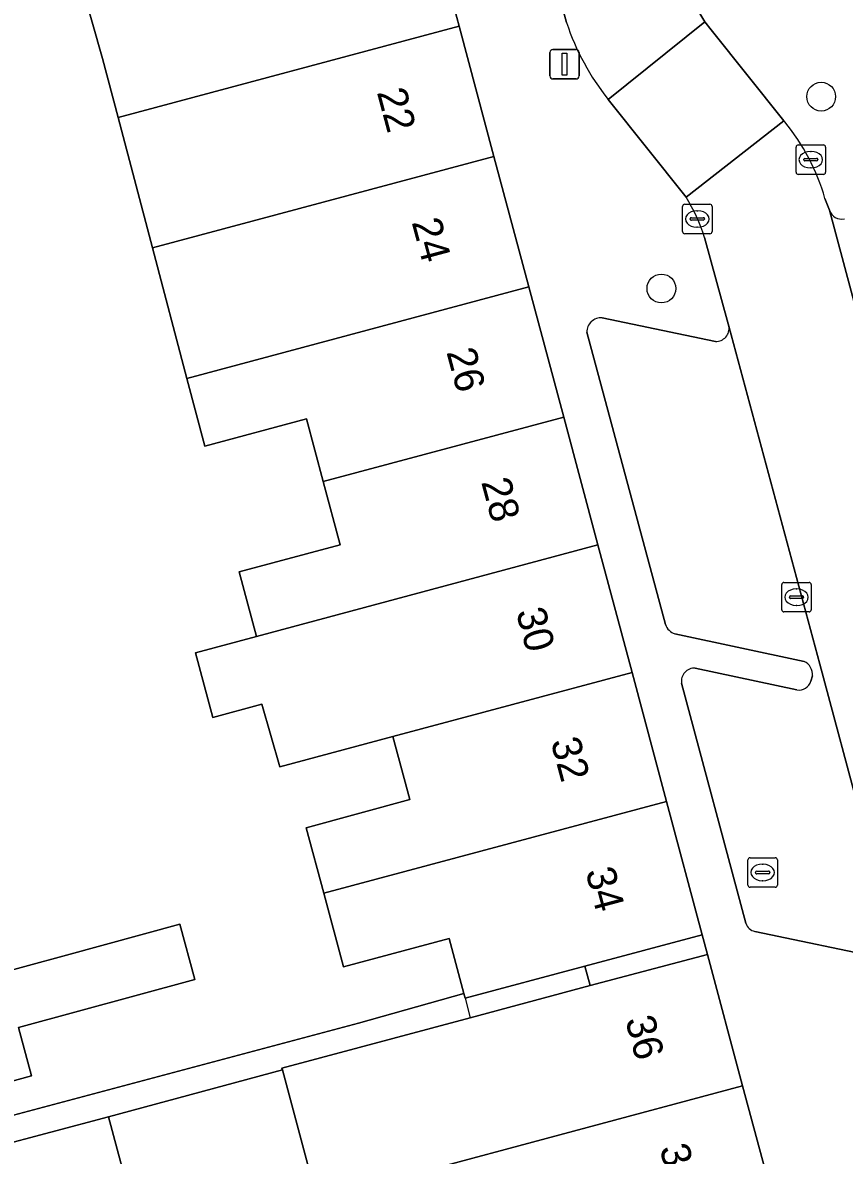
# Model space of a CAD drawing. Extents: x 162542 to 163147, y 380779 to 381521.
# Drawn here: x 162802.78 to 162830.7, y 380955.25 to 380993.71 of the extents above; entities that cross this region are included whole.
import ezdxf

# ---------------------------------------------------------------- set-up
doc = ezdxf.new("R2010")
doc.units = 0
for name, color, linetype in [('IMGEO_Boom', 7, 'Continuous'), ('IMGEO_Brandkraan', 7, 'Continuous'), ('IMGEO_Erf', 7, 'Continuous'), ('IMGEO_Kolk', 7, 'Continuous'), ('IMGEO_Lichtmast', 7, 'Continuous'), ('IMGEO_Pand', 7, 'Continuous'), ('IMGEO_Pand_nummerreeks', 7, 'Continuous'), ('IMGEO_Pand_overbouw', 7, 'Continuous'), ('IMGEO_Parkeervlak_open', 7, 'Continuous'), ('IMGEO_Rijbaan_lokaal_open', 7, 'Continuous'), ('IMGEO_Voetpad_open', 7, 'Continuous')]:
    doc.layers.add(name, color=color, linetype=linetype)

msp = doc.modelspace()

# ---------------------------------------------------------------- linework, layer by layer
at = {"layer": 'IMGEO_Boom'}
for centre in [(162829.911, 380991.201), (162824.482, 380984.686)]:
    msp.add_circle(centre, 0.489, dxfattribs=at)
at = {"layer": 'IMGEO_Brandkraan'}
for p, q in [((162827.422, 380964.427), (162827.422, 380965.279)), ((162827.497, 380965.353), (162828.349, 380965.353)), ((162827.91, 380965.133), (162827.935, 380965.133)), ((162828.423, 380965.279), (162828.423, 380964.427)), ((162827.681, 380964.847), (162827.681, 380964.859)), ((162828.119, 380964.81), (162827.721, 380964.81)), ((162827.724, 380964.896), (162828.122, 380964.896)), ((162828.165, 380964.859), (162828.165, 380964.847)), ((162828.349, 380964.353), (162827.497, 380964.353)), ((162827.933, 380964.573), (162827.908, 380964.573))]:
    msp.add_line(p, q, dxfattribs=at)
for points in [[(162827.422, 380964.427), (162827.422, 380965.279)], [(162827.497, 380965.353), (162828.349, 380965.353)], [(162828.423, 380965.279), (162828.423, 380964.427)], [(162828.349, 380964.353), (162827.497, 380964.353)]]:
    msp.add_lwpolyline(points, dxfattribs=at)
for centre, radius, start, end in [((162827.499, 380965.277), 0.0765, 91.552, 178.448), ((162827.499, 380965.277), 0.0765, 91.552, 178.448), ((162828.347, 380965.277), 0.0765, 1.552, 88.448), ((162828.347, 380965.277), 0.0765, 1.552, 88.448), ((162827.721, 380964.856), 0.0403, 85.8775, 175.7526), ((162827.718, 380964.846), 0.0366, 178.938, 274.7102), ((162828.122, 380964.853), 0.043, 264.8664, 352.4533), ((162828.126, 380964.858), 0.0386, 1.7309, 96.639), ((162827.499, 380964.429), 0.0765, 181.552, 268.448), ((162827.499, 380964.429), 0.0765, 181.552, 268.448), ((162828.347, 380964.429), 0.0765, 271.552, 358.448), ((162828.347, 380964.429), 0.0765, 271.552, 358.448)]:
    msp.add_arc(centre, radius, start, end, dxfattribs=at)
for centre, major_axis, ratio, start_param, end_param in [((162827.909, 380964.853), (-0.387, 0.002), 0.722429, 4.712389, 7.853982), ((162827.934, 380964.853), (-0.39, 0.002), 0.717154, 1.570796, 4.712389)]:
    msp.add_ellipse(centre, major_axis=major_axis, ratio=ratio, start_param=start_param, end_param=end_param, dxfattribs=at)
at = {"layer": 'IMGEO_Erf'}
for points in [[(162800.588, 380956.117), (162814.194, 380959.734), (162817.769, 380960.739), (162817.269, 380962.61), (162813.681, 380961.65), (162813.012, 380964.151), (162812.418, 380966.369), (162815.931, 380967.336), (162815.359, 380969.474), (162811.518, 380968.446), (162810.911, 380970.566), (162809.249, 380970.119), (162808.65, 380972.315), (162810.729, 380972.871), (162810.143, 380975.061), (162813.571, 380975.978), (162812.996, 380978.126), (162812.426, 380980.258), (162808.971, 380979.334), (162808.365, 380981.631), (162807.194, 380986.062), (162806.024, 380990.492), (162805.494, 380992.501), (162804.819, 380994.9)], [(162801.428, 380961.277), (162804.268, 380962.047), (162808.128, 380963.094), (162808.637, 380961.215), (162802.639, 380959.589), (162803.085, 380957.942), (162800.308, 380957.189)], [(162812.788, 380953.731), (162811.607, 380958.146), (162805.701, 380956.553), (162806.876, 380952.157)]]:
    msp.add_lwpolyline(points, dxfattribs=at)
at = {"layer": 'IMGEO_Kolk'}
for p, q in [((162829.056, 380988.635), (162829.056, 380989.487)), ((162829.131, 380989.561), (162829.983, 380989.561)), ((162829.544, 380989.341), (162829.569, 380989.341)), ((162830.057, 380989.487), (162830.057, 380988.635)), ((162829.315, 380989.055), (162829.315, 380989.067)), ((162829.753, 380989.018), (162829.355, 380989.018)), ((162829.358, 380989.104), (162829.756, 380989.104)), ((162829.799, 380989.067), (162829.799, 380989.055)), ((162829.983, 380988.561), (162829.131, 380988.561)), ((162829.567, 380988.781), (162829.542, 380988.781)), ((162825.202, 380986.621), (162825.202, 380987.473)), ((162825.277, 380987.547), (162826.129, 380987.547)), ((162826.203, 380987.473), (162826.203, 380986.621)), ((162825.461, 380987.041), (162825.461, 380987.053)), ((162825.504, 380987.09), (162825.902, 380987.09)), ((162825.69, 380987.327), (162825.715, 380987.327)), ((162825.945, 380987.053), (162825.945, 380987.041)), ((162825.899, 380987.004), (162825.501, 380987.004)), ((162825.713, 380986.767), (162825.688, 380986.767)), ((162826.129, 380986.547), (162825.277, 380986.547)), ((162828.571, 380973.776), (162828.571, 380974.628)), ((162828.646, 380974.702), (162829.498, 380974.702)), ((162829.059, 380974.482), (162829.084, 380974.482)), ((162829.572, 380974.628), (162829.572, 380973.776)), ((162828.83, 380974.196), (162828.83, 380974.208)), ((162829.268, 380974.159), (162828.87, 380974.159)), ((162828.873, 380974.245), (162829.271, 380974.245)), ((162829.314, 380974.208), (162829.314, 380974.196)), ((162829.498, 380973.702), (162828.646, 380973.702)), ((162829.082, 380973.922), (162829.057, 380973.922))]:
    msp.add_line(p, q, dxfattribs=at)
for points in [[(162829.056, 380988.635), (162829.056, 380989.487)], [(162829.131, 380989.561), (162829.983, 380989.561)], [(162830.057, 380989.487), (162830.057, 380988.635)], [(162829.983, 380988.561), (162829.131, 380988.561)], [(162825.202, 380986.621), (162825.202, 380987.473)], [(162825.277, 380987.547), (162826.129, 380987.547)], [(162826.203, 380987.473), (162826.203, 380986.621)], [(162826.129, 380986.547), (162825.277, 380986.547)], [(162828.571, 380973.776), (162828.571, 380974.628)], [(162828.646, 380974.702), (162829.498, 380974.702)], [(162829.572, 380974.628), (162829.572, 380973.776)], [(162829.498, 380973.702), (162828.646, 380973.702)]]:
    msp.add_lwpolyline(points, dxfattribs=at)
for centre, radius, start, end in [((162829.133, 380989.485), 0.0765, 91.552, 178.448), ((162829.133, 380989.485), 0.0765, 91.552, 178.448), ((162829.981, 380989.485), 0.0765, 1.552, 88.448), ((162829.981, 380989.485), 0.0765, 1.552, 88.448), ((162829.355, 380989.064), 0.0403, 85.8775, 175.7526), ((162829.352, 380989.054), 0.0366, 178.938, 274.7102), ((162829.756, 380989.061), 0.043, 264.8664, 352.4533), ((162829.76, 380989.066), 0.0386, 1.7309, 96.639), ((162829.133, 380988.637), 0.0765, 181.552, 268.448), ((162829.133, 380988.637), 0.0765, 181.552, 268.448), ((162829.981, 380988.637), 0.0765, 271.552, 358.448), ((162829.981, 380988.637), 0.0765, 271.552, 358.448), ((162825.279, 380987.471), 0.0765, 91.552, 178.448), ((162825.279, 380987.471), 0.0765, 91.552, 178.448), ((162826.127, 380987.471), 0.0765, 1.552, 88.448), ((162826.127, 380987.471), 0.0765, 1.552, 88.448), ((162825.501, 380987.05), 0.0403, 85.8775, 175.7526), ((162825.498, 380987.04), 0.0366, 178.938, 274.7102), ((162825.902, 380987.047), 0.043, 264.8664, 352.4533), ((162825.906, 380987.052), 0.0386, 1.7309, 96.639), ((162825.279, 380986.623), 0.0765, 181.552, 268.448), ((162825.279, 380986.623), 0.0765, 181.552, 268.448), ((162826.127, 380986.623), 0.0765, 271.552, 358.448), ((162826.127, 380986.623), 0.0765, 271.552, 358.448), ((162828.648, 380974.626), 0.0765, 91.552, 178.448), ((162828.648, 380974.626), 0.0765, 91.552, 178.448), ((162829.496, 380974.626), 0.0765, 1.552, 88.448), ((162829.496, 380974.626), 0.0765, 1.552, 88.448), ((162828.87, 380974.205), 0.0403, 85.8775, 175.7526), ((162828.867, 380974.195), 0.0366, 178.938, 274.7102), ((162829.271, 380974.202), 0.043, 264.8664, 352.4533), ((162829.275, 380974.207), 0.0386, 1.7309, 96.639), ((162828.648, 380973.778), 0.0765, 181.552, 268.448), ((162828.648, 380973.778), 0.0765, 181.552, 268.448), ((162829.496, 380973.778), 0.0765, 271.552, 358.448), ((162829.496, 380973.778), 0.0765, 271.552, 358.448)]:
    msp.add_arc(centre, radius, start, end, dxfattribs=at)
for centre, major_axis, ratio, start_param, end_param in [((162829.543, 380989.061), (-0.387, 0.002), 0.722429, 4.712389, 7.853982), ((162829.568, 380989.061), (-0.39, 0.002), 0.717154, 1.570796, 4.712389), ((162825.689, 380987.047), (-0.387, 0.002), 0.722429, 4.712389, 7.853982), ((162825.714, 380987.047), (-0.39, 0.002), 0.717154, 1.570796, 4.712389), ((162829.058, 380974.202), (-0.387, 0.002), 0.722429, 4.712389, 7.853982), ((162829.083, 380974.202), (-0.39, 0.002), 0.717154, 1.570796, 4.712389)]:
    msp.add_ellipse(centre, major_axis=major_axis, ratio=ratio, start_param=start_param, end_param=end_param, dxfattribs=at)
at = {"layer": 'IMGEO_Lichtmast'}
for p, q in [((162820.794, 380992.803), (162821.584, 380992.803)), ((162821.584, 380992.803), (162820.794, 380992.803)), ((162820.694, 380991.903), (162820.694, 380992.703)), ((162820.694, 380992.703), (162820.694, 380991.903)), ((162821.684, 380992.703), (162821.684, 380991.903)), ((162821.684, 380991.903), (162821.684, 380992.703)), ((162821.584, 380991.803), (162820.794, 380991.803)), ((162820.794, 380991.803), (162821.584, 380991.803))]:
    msp.add_line(p, q, dxfattribs=at)
msp.add_lwpolyline([(162821.114, 380992.678), (162821.264, 380992.678), (162821.264, 380991.928), (162821.114, 380991.928), (162821.114, 380992.678)], dxfattribs=at)
for centre, start, end in [((162820.794, 380992.703), 90, 180), ((162820.794, 380992.703), 90, 180), ((162821.584, 380992.703), 0, 90), ((162821.584, 380992.703), 360, 90), ((162820.794, 380991.903), 180, 270), ((162820.794, 380991.903), 180, 270), ((162821.584, 380991.903), 270, 0), ((162821.584, 380991.903), 270, 0)]:
    msp.add_arc(centre, 0.1, start, end, dxfattribs=at)
at = {"layer": 'IMGEO_Pand'}
for points in [[(162806.024, 380990.492), (162817.611, 380993.594), (162816.427, 380998.016), (162804.819, 380994.9), (162805.494, 380992.501)], [(162806.024, 380990.492), (162807.194, 380986.062), (162818.795, 380989.167), (162817.611, 380993.594)], [(162808.365, 380981.631), (162819.98, 380984.74), (162818.795, 380989.167), (162807.194, 380986.062)], [(162819.98, 380984.74), (162808.365, 380981.631), (162808.971, 380979.334), (162812.426, 380980.258), (162812.996, 380978.126), (162821.165, 380980.313)], [(162822.326, 380975.975), (162821.165, 380980.313), (162812.996, 380978.126), (162813.571, 380975.978), (162810.143, 380975.061), (162810.729, 380972.871)], [(162808.65, 380972.315), (162809.249, 380970.119), (162810.911, 380970.566), (162811.518, 380968.446), (162815.359, 380969.474), (162823.484, 380971.649), (162822.326, 380975.975), (162810.729, 380972.871)], [(162813.012, 380964.151), (162824.657, 380967.268), (162823.484, 380971.649), (162815.359, 380969.474), (162815.931, 380967.336), (162812.418, 380966.369)], [(162825.869, 380962.736), (162824.657, 380967.268), (162813.012, 380964.151), (162813.681, 380961.65), (162817.269, 380962.61), (162817.769, 380960.739), (162817.812, 380960.58), (162821.886, 380961.67)], [(162808.637, 380961.215), (162808.128, 380963.094), (162804.268, 380962.047), (162801.428, 380961.277), (162799.38, 380960.722), (162800.308, 380957.189), (162803.085, 380957.942), (162802.639, 380959.589)], [(162826.048, 380962.068), (162822.063, 380961.011), (162817.988, 380959.92), (162811.59, 380958.208), (162811.607, 380958.146), (162812.788, 380953.731), (162815.754, 380954.526), (162827.242, 380957.606)], [(162827.242, 380957.606), (162815.754, 380954.526), (162816.371, 380952.22), (162817.183, 380952.437), (162819.807, 380953.138), (162820.333, 380951.172), (162828.387, 380953.331)], [(162805.701, 380956.553), (162801.771, 380955.512), (162800.881, 380954.316), (162801.843, 380950.786), (162806.711, 380952.113), (162806.876, 380952.157)]]:
    msp.add_lwpolyline(points, close=True, dxfattribs=at)
at = {"layer": 'IMGEO_Pand_overbouw'}
for points in [[(162826.048, 380962.068), (162825.869, 380962.736), (162821.886, 380961.67), (162822.063, 380961.011)], [(162822.063, 380961.011), (162821.886, 380961.67), (162817.812, 380960.58), (162817.988, 380959.92)]]:
    msp.add_lwpolyline(points, close=True, dxfattribs=at)
at = {"layer": 'IMGEO_Parkeervlak_open'}
for points in [[(162830.196, 380987.347), (162837.996, 380958.188)], [(162826.319, 380982.889), (162822.471, 380983.688)], [(162821.953, 380983.199), (162824.616, 380973.272)], [(162832.736, 380961.193), (162829.861, 380971.924), (162826.775, 380983.402)], [(162824.941, 380972.958), (162829.332, 380972.021)], [(162829.082, 380971.053), (162825.634, 380971.791)], [(162825.165, 380971.279), (162827.352, 380963.129)], [(162829.611, 380971.526), (162829.562, 380971.354)], [(162827.658, 380962.852), (162832.105, 380961.917)]]:
    msp.add_lwpolyline(points, dxfattribs=at)
for centre, radius, start, end in [((162830.601, 380987.465), 0.422, 196.2376, 283.1217), ((162822.428, 380983.214), 0.476, 84.8574, 181.8435), ((162826.339, 380983.331), 0.442, 267.4287, 9.3042), ((162825.111, 380973.459), 0.529, 200.703, 251.2694), ((162829.133, 380971.583), 0.481, 353.2374, 65.577), ((162825.601, 380971.35), 0.442, 85.7255, 189.2941), ((162829.146, 380971.484), 0.436, 261.5777, 342.6046), ((162827.737, 380963.247), 0.403, 197.0571, 258.6383)]:
    msp.add_arc(centre, radius, start, end, dxfattribs=at)
at = {"layer": 'IMGEO_Rijbaan_lokaal_open'}
for points in [[(162816.885, 381026.221), (162815.739, 381030.611), (162811.664, 381029.519), (162812.488, 381026.429), (162820.436, 380996.76), (162821.262, 380993.714)], [(162822.678, 380991.109), (162825.954, 380993.745), (162825.652, 380994.253), (162825.548, 380994.501)], [(162828.672, 380990.345), (162828.641, 380990.384), (162825.319, 380987.79)], [(162830.196, 380987.347), (162830.039, 380987.742)], [(162837.996, 380958.188), (162830.196, 380987.347)], [(162825.947, 380986.422), (162826.752, 380983.489), (162826.775, 380983.402), (162829.861, 380971.924), (162832.736, 380961.193), (162833.147, 380959.659)]]:
    msp.add_lwpolyline(points, dxfattribs=at)
msp.add_lwpolyline([(162825.954, 380993.745), (162822.678, 380991.109), (162825.319, 380987.79), (162828.641, 380990.384), (162826.17, 380993.466)], close=True, dxfattribs=at)
for centre, radius, start, end in [((162829.117, 380996.296), 8.268, 198.198, 218.8563), ((162823.03, 380985.722), 7.294, 16.0802, 39.3335), ((162820.164, 380984.596), 6.064, 17.5289, 31.7875)]:
    msp.add_arc(centre, radius, start, end, dxfattribs=at)
at = {"layer": 'IMGEO_Voetpad_open'}
for points in [[(162806.315, 381039.883), (162807.74, 381034.555), (162809.165, 381029.223), (162808.147, 381028.951), (162809.505, 381023.876), (162810.868, 381018.786), (162812.248, 381013.63), (162813.628, 381008.473), (162815.008, 381003.317), (162815.896, 381000), (162816.427, 380998.016), (162817.611, 380993.594), (162818.795, 380989.167), (162819.98, 380984.74), (162821.165, 380980.313), (162822.326, 380975.975), (162823.484, 380971.649), (162824.657, 380967.268), (162825.869, 380962.736), (162826.048, 380962.068), (162827.242, 380957.606), (162828.387, 380953.331)], [(162821.262, 380993.714), (162820.436, 380996.76)], [(162825.652, 380994.253), (162825.954, 380993.745), (162826.17, 380993.466), (162828.641, 380990.384), (162828.672, 380990.345)], [(162825.319, 380987.79), (162822.678, 380991.109)], [(162830.039, 380987.742), (162830.196, 380987.347)], [(162826.775, 380983.402), (162826.752, 380983.489), (162825.947, 380986.422)], [(162822.471, 380983.688), (162826.319, 380982.889)], [(162824.616, 380973.272), (162821.953, 380983.199)], [(162829.332, 380972.021), (162824.941, 380972.958)], [(162825.634, 380971.791), (162829.082, 380971.053)], [(162827.352, 380963.129), (162825.165, 380971.279)], [(162829.562, 380971.354), (162829.611, 380971.526)], [(162832.105, 380961.917), (162827.658, 380962.852)], [(162801.771, 380955.512), (162805.701, 380956.553), (162811.607, 380958.146), (162811.59, 380958.208), (162817.988, 380959.92), (162822.063, 380961.011), (162826.048, 380962.068), (162825.869, 380962.736), (162821.886, 380961.67), (162817.812, 380960.58), (162817.769, 380960.739), (162814.194, 380959.734), (162800.588, 380956.117)]]:
    msp.add_lwpolyline(points, dxfattribs=at)
for centre, radius, start, end in [((162829.117, 380996.296), 8.268, 198.198, 218.8563), ((162823.03, 380985.722), 7.294, 16.0802, 39.3335), ((162820.164, 380984.596), 6.064, 17.5289, 31.7875), ((162830.601, 380987.465), 0.422, 196.2376, 283.1217), ((162822.428, 380983.214), 0.476, 84.8574, 181.8435), ((162826.339, 380983.331), 0.442, 267.4287, 9.3042), ((162825.111, 380973.459), 0.529, 200.703, 251.2694), ((162829.133, 380971.583), 0.481, 353.2374, 65.577), ((162825.601, 380971.35), 0.442, 85.7255, 189.2941), ((162829.146, 380971.484), 0.436, 261.5777, 342.6046), ((162827.737, 380963.247), 0.403, 197.0571, 258.6383)]:
    msp.add_arc(centre, radius, start, end, dxfattribs=at)

# ---------------------------------------------------------------- texts
at = {"layer": 'IMGEO_Pand_nummerreeks'}
for s, rotation, p in [('22', 284.986, (162814.812, 380991.354)), ('24', 284.986, (162815.994, 380986.941)), ('26', 284.986, (162817.174, 380982.531)), ('28', 284.986, (162818.356, 380978.118)), ('30', 284.986, (162819.536, 380973.708)), ('32', 284.986, (162820.715, 380969.304)), ('34', 284.9884, (162821.896, 380964.891)), ('36', 284.9826, (162823.247, 380959.851)), ('38', 284.9826, (162824.413, 380955.496))]:
    msp.add_text(s, height=1, rotation=rotation, dxfattribs=at).set_placement(p)

doc.saveas('drawing.dxf')
